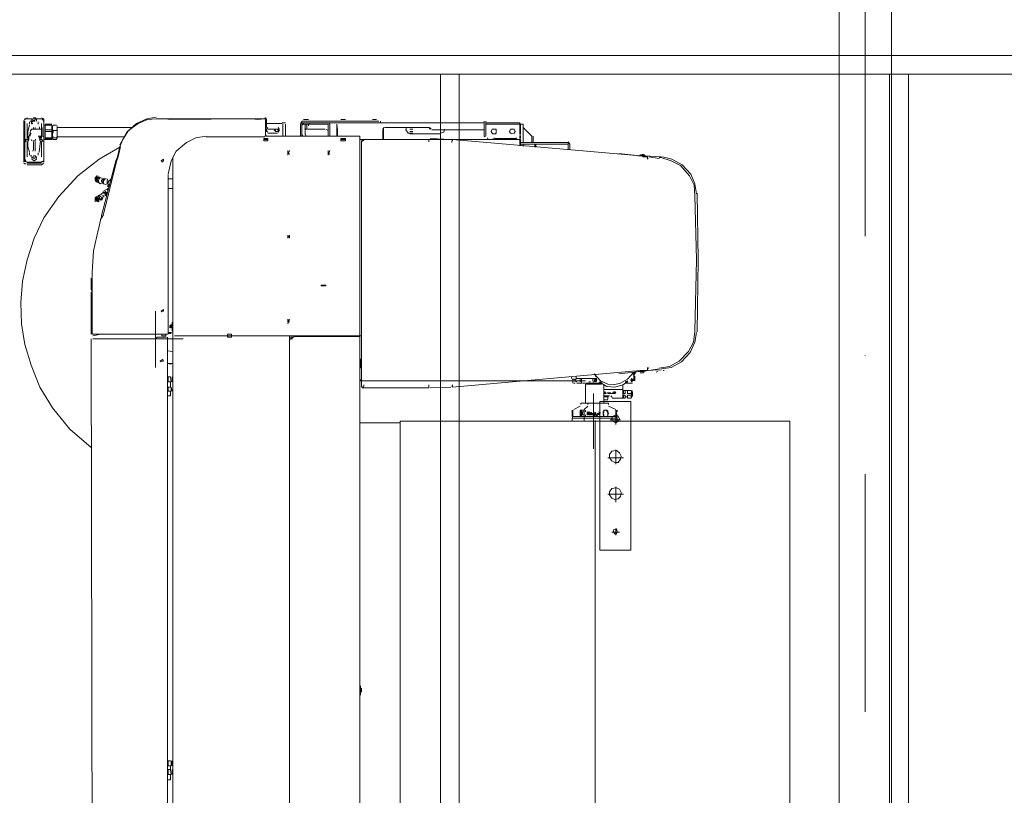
# Model space of a CAD drawing. Header units: millimetres. Extents: x -13532 to 2392, y -5241 to 5322.
# Tile 332 of 401: x -4303 to -4040, y 4783 to 4991. Entities that reach past the tile are written whole.
import ezdxf

# ---------------------------------------------------------------- set-up
doc = ezdxf.new("R2010")
doc.units = ezdxf.units.MM
doc.linetypes.add('KRESKAKROPKA2', pattern=[12.7, 6.35, -3.175, 0, -3.175])
doc.layers.add('cz-sr', color=150, linetype='Continuous', lineweight=15)
for name, color, linetype, lineweight, true_color in [('drzwi - AGP1', 7, 'Continuous', 13, 0x7f7f7f), ('Meble - AGP1', 7, 'Continuous', 15, 0x999999), ('OSI', 7, 'KRESKAKROPKA2', 5, 0x7f7f7f), ('wymiary', 7, 'Continuous', 5, 0x7f7f7f)]:
    doc.layers.add(name, color=color, linetype=linetype, lineweight=lineweight, true_color=true_color)
doc.layers.add('uwagi', color=7, linetype='Continuous', lineweight=50, true_color=0xf82f6b, plot=False)

# ---------------------------------------------------------------- blocks, each defined once
blk = doc.blocks.new('DDD')
at = {"layer": 'drzwi - AGP1', "linetype": 'Continuous'}
for p, q in [((-2476.71, 4971.68), (-1391.71, 4971.68)), ((-2471.71, 4966.68), (-1396.71, 4966.68))]:
    blk.add_line(p, q, dxfattribs=at)
for points in [[(-1756.71, 4966.68), (-1751.71, 4966.68), (-1751.71, 4676.68), (-1756.71, 4676.68)], [(-1636.71, 4966.68), (-1631.71, 4966.68), (-1631.71, 4676.68), (-1636.71, 4676.68)]]:
    blk.add_lwpolyline(points, close=True, dxfattribs=at)
blk = doc.blocks.new('NNN')
at = {"layer": 'Meble - AGP1'}
h = blk.add_hatch(color=256, dxfattribs=at)
h.dxf.hatch_style = 2
h.paths.add_polyline_path([(7617.57, 4898.43), (7618.21, 4898.21), (7617.57, 4898.21)])
for points in [[(7655.46, 4967.01), (7646.36, 4967.01), (7646.36, 4967.43), (7655.46, 4967.43)], [(7655.46, 4964.25), (7655.46, 4967.85)], [(7655.88, 4967.85), (7655.88, 4964.25)], [(7656.1, 4967.43), (7655.88, 4967.43)], [(7656.1, 4967.43), (7655.88, 4967.43), (7655.88, 4967.01)], [(7697.58, 4967.43), (7656.1, 4967.43)], [(7683.61, 4967.85), (7683.61, 4967.43)], [(7703.3, 4967.85), (7684.04, 4967.85)], [(7685.73, 4968.28), (7684.67, 4968.28)], [(7694.2, 4968.28), (7692.93, 4968.28)], [(7697.16, 4967.01), (7697.37, 4967.43)], [(7702.66, 4967.43), (7697.58, 4967.43)], [(7704.57, 4967.43), (7702.66, 4967.43), (7702.66, 4967.01), (7704.57, 4967.01)], [(7702.87, 4968.28), (7704.14, 4968.28)], [(7703.3, 4967.85), (7703.93, 4967.85), (7704.57, 4967.85), (7704.57, 4967.43)], [(7704.57, 4966.79), (7704.14, 4967.01), (7704.14, 4967.22)], [(7704.57, 4967.64), (7704.99, 4967.22)], [(7704.57, 4967.43), (7704.57, 4967.01), (7704.57, 4964.25)], [(7709.01, 4967.43), (7709.86, 4967.43)], [(7709.86, 4967.22), (7714.09, 4967.22)], [(7714.09, 4967.22), (7709.86, 4967.22)], [(7714.09, 4968.28), (7714.52, 4968.7)], [(7714.09, 4968.28), (7714.3, 4968.7)], [(7714.09, 4966.16), (7714.09, 4968.28)], [(7714.3, 4968.28), (7714.3, 4963.83)], [(7743.51, 4968.49), (7741.19, 4968.49), (7739.7, 4968.28), (7717.9, 4968.49), (7716.42, 4968.28), (7714.52, 4968.49)], [(7716.63, 4968.49), (7714.52, 4968.49)], [(7717.69, 4968.49), (7716.63, 4968.49)], [(7717.69, 4968.49), (7739.92, 4968.49)], [(7739.92, 4968.49), (7740.97, 4968.49)], [(7743.51, 4968.49), (7740.97, 4968.49)], [(7743.51, 4968.91), (7746.05, 4968.49), (7748.81, 4967.22), (7751.35, 4964.89), (7752.83, 4962.35), (7753.25, 4961.5)], [(7743.51, 4968.49), (7745.84, 4968.28), (7748.38, 4967.22), (7750.92, 4965.31), (7752.4, 4962.98), (7753.25, 4961.08)], [(7773.57, 4967.85), (7773.57, 4968.49), (7774.21, 4968.7)], [(7773.57, 4967.85), (7773.99, 4968.49)], [(7773.57, 4967.85), (7773.57, 4968.28)], [(7773.57, 4966.37), (7773.57, 4967.85)], [(7773.57, 4966.79), (7773.57, 4967.85)], [(7773.57, 4966.16), (7773.57, 4967.85)], [(7775.48, 4968.49), (7774.21, 4968.49)], [(7774.21, 4966.16), (7774.21, 4967.22)], [(7775.48, 4968.49), (7774.42, 4968.49)], [(7775.05, 4967.01), (7775.05, 4967.64)], [(7775.48, 4967.85), (7775.48, 4968.28)], [(7775.69, 4968.49), (7776.11, 4968.7), (7776.53, 4968.49)], [(7775.69, 4968.28), (7775.69, 4968.7), (7776.32, 4968.7), (7776.53, 4968.28), (7776.32, 4967.85), (7775.9, 4968.28)], [(7776.75, 4967.85), (7775.9, 4967.85)], [(7776.53, 4967.64), (7776.75, 4967.64), (7776.96, 4967.43)], [(7776.96, 4967.43), (7776.75, 4967.22), (7776.53, 4967.22)], [(7776.75, 4967.22), (7776.53, 4967.22)], [(7776.75, 4968.49), (7778.02, 4968.49)], [(7778.02, 4968.49), (7776.75, 4968.49)], [(7776.75, 4968.28), (7776.75, 4967.85)], [(7776.75, 4967.85), (7777.17, 4967.85)], [(7776.75, 4967.43), (7776.75, 4967.01)], [(7777.38, 4967.01), (7777.38, 4967.64)], [(7778.02, 4968.7), (7778.65, 4968.49), (7778.86, 4967.85)], [(7778.02, 4968.49), (7778.65, 4968.28)], [(7778.02, 4963.2), (7778.02, 4967.22)], [(7778.65, 4967.85), (7778.65, 4957.27)], [(7778.65, 4957.27), (7778.65, 4967.85)], [(7778.86, 4957.27), (7778.86, 4967.85)], [(7645.51, 4966.16), (7643.18, 4963.83), (7643.18, 4962.14)], [(7645.51, 4966.16), (7643.18, 4963.83)], [(7646.36, 4967.01), (7646.15, 4967.01), (7645.51, 4967.01)], [(7645.51, 4964.25), (7645.51, 4967.01)], [(7646.15, 4967.01), (7646.15, 4964.25)], [(7646.36, 4964.25), (7646.36, 4967.01), (7646.15, 4967.01)], [(7652.71, 4964.47), (7653.77, 4964.47)], [(7655.46, 4964.47), (7655.46, 4965.52)], [(7655.88, 4964.47), (7655.88, 4965.52)], [(7669.85, 4965.52), (7655.88, 4965.52)], [(7667.53, 4964.68), (7666.68, 4964.89), (7666.47, 4965.74)], [(7667.53, 4965.52), (7667.53, 4964.47)], [(7667.53, 4964.47), (7675.78, 4964.47)], [(7670.07, 4965.74), (7670.49, 4966.16)], [(7670.28, 4965.74), (7670.7, 4966.16)], [(7670.7, 4966.16), (7682.55, 4966.16)], [(7674.93, 4965.74), (7675.78, 4965.74)], [(7675.78, 4965.1), (7674.93, 4965.1)], [(7674.93, 4964.68), (7675.78, 4964.68)], [(7676.63, 4966.16), (7676.84, 4965.52), (7676.2, 4964.68), (7675.78, 4964.68)], [(7682.77, 4966.16), (7682.77, 4965.31), (7682.77, 4962.98)], [(7682.98, 4965.74), (7682.77, 4966.16)], [(7682.98, 4965.52), (7682.98, 4962.98)], [(7695.25, 4965.52), (7695.25, 4967.01), (7695.04, 4965.52)], [(7695.04, 4963.83), (7695.04, 4965.52)], [(7695.25, 4965.52), (7695.25, 4963.83)], [(7697.16, 4967.01), (7697.16, 4963.83)], [(7702.66, 4967.01), (7697.58, 4967.01)], [(7697.58, 4963.83), (7697.58, 4967.01)], [(7697.58, 4965.31), (7698.22, 4965.74)], [(7703.09, 4965.74), (7698.43, 4965.74)], [(7702.87, 4966.58), (7702.87, 4967.01)], [(7703.3, 4965.74), (7703.3, 4967.01)], [(7703.72, 4965.74), (7703.3, 4965.74)], [(7703.51, 4965.74), (7703.93, 4965.74)], [(7703.51, 4965.74), (7703.72, 4965.52)], [(7703.72, 4964.47), (7703.51, 4964.04)], [(7703.72, 4967.01), (7703.72, 4965.74)], [(7703.72, 4965.31), (7703.72, 4964.25)], [(7704.99, 4964.25), (7704.99, 4967.01)], [(7709.01, 4964.04), (7709.01, 4967.01)], [(7709.65, 4967.01), (7709.65, 4964.04)], [(7710.71, 4965.31), (7710.92, 4964.89), (7710.71, 4965.31), (7710.71, 4965.74), (7710.92, 4966.16)], [(7710.92, 4965.52), (7711.13, 4965.74)], [(7711.98, 4965.52), (7711.55, 4965.1), (7710.92, 4965.1), (7710.92, 4965.52)], [(7713.67, 4965.74), (7711.13, 4965.74)], [(7711.13, 4964.68), (7713.67, 4964.68)], [(7711.13, 4964.68), (7713.67, 4964.68)], [(7711.76, 4965.52), (7711.76, 4965.1)], [(7713.67, 4966.16), (7714.09, 4965.74), (7714.09, 4965.1), (7713.67, 4964.89)], [(7714.09, 4965.52), (7713.88, 4965.1)], [(7750.08, 4966.16), (7769.97, 4966.16)], [(7769.97, 4963.2), (7769.97, 4966.58)], [(7770.18, 4965.31), (7769.97, 4965.74), (7769.97, 4966.16), (7769.97, 4966.58)], [(7769.97, 4963.62), (7769.97, 4966.16)], [(7770.18, 4963.41), (7769.97, 4963.83), (7769.97, 4964.25), (7769.97, 4964.68), (7769.97, 4965.1)], [(7770.18, 4966.79), (7771.03, 4966.79)], [(7771.03, 4965.31), (7770.18, 4965.31)], [(7771.03, 4966.79), (7771.24, 4966.37), (7771.24, 4966.16), (7771.24, 4965.74), (7771.03, 4965.31), (7771.03, 4964.89), (7771.24, 4964.68), (7771.24, 4964.25), (7771.24, 4963.83), (7771.03, 4963.62)], [(7771.24, 4966.58), (7771.24, 4963.2)], [(7773.15, 4967.01), (7771.45, 4967.01)], [(7771.45, 4966.79), (7773.15, 4966.79)], [(7771.45, 4966.79), (7771.45, 4962.98)], [(7771.45, 4965.52), (7771.45, 4966.16), (7771.45, 4966.37)], [(7773.15, 4965.52), (7771.45, 4965.52)], [(7771.45, 4965.1), (7771.45, 4965.52)], [(7773.15, 4965.1), (7771.45, 4965.1)], [(7771.45, 4963.41), (7771.45, 4963.83), (7771.45, 4964.25), (7771.45, 4964.68), (7771.45, 4965.1)], [(7773.57, 4966.79), (7773.15, 4966.79)], [(7773.15, 4962.98), (7773.15, 4966.79)], [(7773.15, 4966.79), (7773.15, 4966.16), (7773.15, 4965.74)], [(7773.15, 4965.52), (7773.15, 4965.1)], [(7773.15, 4965.1), (7773.15, 4964.68), (7773.15, 4964.47), (7773.15, 4964.04), (7773.15, 4963.62)], [(7773.57, 4966.79), (7773.57, 4962.98), (7773.57, 4966.58)], [(7773.99, 4963.83), (7773.99, 4966.16)], [(7774.21, 4966.16), (7774.21, 4967.01)], [(7774.21, 4966.16), (7774.21, 4963.83)], [(7774.21, 4965.74), (7776.11, 4965.74)], [(7774.63, 4965.74), (7774.84, 4966.37)], [(7775.9, 4965.74), (7775.9, 4966.16)], [(7776.11, 4965.74), (7776.75, 4965.74), (7776.96, 4965.52), (7777.17, 4965.1)], [(7776.32, 4966.16), (7776.32, 4965.74)], [(7776.96, 4964.68), (7777.38, 4963.83), (7777.38, 4964.25)], [(7777.17, 4963.83), (7777.17, 4964.89)], [(7777.38, 4966.79), (7777.8, 4965.1), (7777.8, 4963.41)], [(7778.02, 4967.01), (7778.02, 4963.2)], [(7614.19, 4958.54), (7664.35, 4962.98)], [(7633.02, 4961.71), (7633.45, 4962.35)], [(7638.53, 4961.71), (7633.45, 4961.71), (7633.45, 4962.14)], [(7638.53, 4962.14), (7633.45, 4962.14)], [(7638.95, 4962.14), (7638.53, 4962.14)], [(7646.15, 4962.14), (7638.95, 4962.14)], [(7642.76, 4963.83), (7642.76, 4962.35)], [(7644.45, 4962.14), (7645.51, 4962.14)], [(7645.51, 4962.14), (7645.51, 4964.25)], [(7646.15, 4963.62), (7646.15, 4964.04)], [(7646.36, 4963.2), (7646.36, 4963.62), (7646.15, 4963.62), (7646.15, 4963.2)], [(7646.15, 4962.56), (7646.15, 4962.98), (7646.36, 4962.98)], [(7646.15, 4962.56), (7646.15, 4961.29)], [(7646.36, 4964.04), (7646.36, 4963.62)], [(7670.7, 4962.98), (7646.36, 4962.98)], [(7646.36, 4962.98), (7646.36, 4962.56), (7646.36, 4961.29)], [(7647.21, 4963.2), (7647.42, 4963.41)], [(7647.42, 4963.2), (7653.13, 4963.2)], [(7653.13, 4963.41), (7653.56, 4963.2)], [(7654.83, 4962.98), (7655.04, 4963.41)], [(7655.46, 4963.83), (7655.46, 4964.25)], [(7655.88, 4963.83), (7655.67, 4963.62)], [(7655.88, 4964.25), (7655.88, 4963.83)], [(7664.35, 4962.98), (7664.35, 4962.56)], [(7664.56, 4962.98), (7665.41, 4962.98)], [(7664.56, 4962.14), (7664.56, 4962.56)], [(7664.77, 4962.98), (7670.28, 4963.2)], [(7670.7, 4962.98), (7670.7, 4962.35), (7670.7, 4962.56)], [(7670.7, 4962.56), (7670.7, 4962.98), (7688.48, 4962.98)], [(7688.06, 4962.56), (7688.48, 4962.98)], [(7688.48, 4962.56), (7688.06, 4962.98)], [(7688.27, 4962.56), (7688.27, 4962.98)], [(7688.48, 4962.98), (7689.12, 4962.98)], [(7688.69, 4962.56), (7688.48, 4962.56)], [(7688.69, 4962.56), (7688.48, 4962.35)], [(7688.69, 4896.73), (7688.69, 4962.56)], [(7689.75, 4963.83), (7689.12, 4963.83), (7689.12, 4910.49), (7689.75, 4910.49)], [(7714.3, 4963.83), (7689.75, 4963.83)], [(7703.51, 4963.83), (7703.3, 4963.83)], [(7704.36, 4963.83), (7704.57, 4964.25)], [(7704.57, 4963.83), (7704.57, 4964.25)], [(7704.99, 4964.25), (7704.99, 4963.83)], [(7713.67, 4963.2), (7714.73, 4963.2)], [(7713.67, 4963.2), (7713.67, 4962.56), (7714.73, 4962.56), (7714.73, 4963.2)], [(7714.52, 4963.83), (7714.09, 4964.04)], [(7714.52, 4963.62), (7730.18, 4963.62)], [(7730.18, 4963.83), (7732.93, 4963.41), (7735.47, 4962.14), (7738.22, 4959.81), (7739.49, 4957.27), (7740.13, 4954.52), (7740.34, 4953.67)], [(7769.97, 4963.62), (7752.19, 4963.62)], [(7770.18, 4962.98), (7769.97, 4963.41)], [(7771.03, 4963.41), (7770.18, 4963.41)], [(7770.18, 4962.98), (7771.03, 4962.98)], [(7771.03, 4963.41), (7771.24, 4962.98)], [(7771.45, 4963.41), (7773.15, 4963.41)], [(7773.15, 4963.2), (7771.45, 4963.2)], [(7771.45, 4962.98), (7773.15, 4962.98)], [(7773.15, 4962.98), (7773.57, 4962.98)], [(7773.99, 4963.83), (7773.57, 4963.62)], [(7773.57, 4957.27), (7773.57, 4963.41)], [(7773.57, 4957.27), (7773.57, 4963.41)], [(7773.57, 4962.98), (7773.57, 4957.27)], [(7774.21, 4962.35), (7773.78, 4962.56), (7773.99, 4962.98), (7774.63, 4962.98), (7774.63, 4962.56)], [(7774.21, 4962.56), (7773.78, 4962.56)], [(7773.99, 4962.98), (7774.42, 4962.98), (7774.63, 4962.98)], [(7775.05, 4963.83), (7774.21, 4963.83)], [(7774.21, 4963.83), (7774.21, 4963.2)], [(7774.21, 4963.83), (7774.21, 4963.2)], [(7774.21, 4962.35), (7774.21, 4958.54)], [(7774.21, 4958.33), (7774.21, 4962.14)], [(7774.42, 4963.41), (7774.42, 4963.83)], [(7774.42, 4963.41), (7774.63, 4962.98)], [(7774.84, 4959.6), (7774.63, 4961.08), (7774.42, 4962.56)], [(7774.63, 4962.98), (7774.84, 4963.83)], [(7774.63, 4962.56), (7774.63, 4962.98)], [(7774.84, 4963.83), (7774.84, 4963.41)], [(7775.69, 4962.98), (7775.9, 4962.98)], [(7775.69, 4962.56), (7775.9, 4962.56)], [(7776.53, 4962.56), (7775.9, 4962.56)], [(7775.9, 4960.23), (7775.9, 4962.35)], [(7776.32, 4962.35), (7776.32, 4960.23)], [(7776.75, 4962.56), (7776.96, 4962.98)], [(7777.8, 4962.56), (7777.8, 4961.08), (7777.38, 4959.6)], [(7777.59, 4963.83), (7777.59, 4962.98)], [(7777.59, 4962.98), (7777.8, 4963.2)], [(7777.59, 4962.56), (7777.8, 4962.98), (7778.23, 4962.98), (7778.44, 4962.56), (7778.23, 4962.35)], [(7777.8, 4962.56), (7777.59, 4962.98)], [(7777.8, 4962.98), (7778.02, 4962.98), (7778.44, 4962.98)], [(7778.02, 4958.54), (7778.02, 4962.35)], [(7778.02, 4962.14), (7778.02, 4958.33)], [(7778.44, 4962.98), (7778.23, 4962.56)], [(7614.19, 4958.54), (7619.9, 4959.17)], [(7633.02, 4960.23), (7633.02, 4961.71)], [(7633.45, 4961.71), (7633.45, 4960.23)], [(7638.53, 4961.71), (7638.95, 4961.71)], [(7638.95, 4961.71), (7646.15, 4961.71)], [(7642.13, 4961.71), (7642.13, 4960.87)], [(7642.34, 4961.71), (7642.34, 4960.87)], [(7645.51, 4961.71), (7644.45, 4961.71)], [(7645.51, 4961.71), (7645.51, 4961.08)], [(7697.16, 4958.96), (7697.58, 4959.81), (7697.58, 4958.96)], [(7697.58, 4960.02), (7697.58, 4958.75)], [(7708.38, 4960.02), (7708.38, 4958.75), (7707.95, 4960.02)], [(7758.97, 4938.85), (7758.33, 4941.82), (7757.7, 4942.66), (7754.1, 4957.06), (7753.67, 4958.33), (7753.04, 4961.08)], [(7753.89, 4958.33), (7753.25, 4961.08)], [(7753.25, 4960.87), (7758.75, 4957.69), (7764.47, 4953.25), (7769.55, 4947.74), (7773.57, 4942.03), (7776.11, 4936.53), (7778.02, 4930.81), (7779.29, 4925.1), (7779.71, 4919.38), (7779.5, 4913.67), (7778.65, 4908.16), (7776.96, 4902.66), (7774.63, 4896.73), (7771.24, 4891.23), (7766.59, 4885.51), (7760.87, 4880.65)], [(7775.05, 4959.39), (7775.05, 4958.75)], [(7775.9, 4960.23), (7775.9, 4959.81)], [(7776.53, 4959.81), (7776.32, 4960.23)], [(7777.38, 4958.75), (7777.38, 4959.39)], [(7599.16, 4948.38), (7599.58, 4951.13), (7600.64, 4953.67), (7602.97, 4956.21), (7605.72, 4957.69), (7608.26, 4958.33)], [(7599.58, 4947.96), (7599.79, 4950.71), (7601.06, 4953.25), (7603.39, 4956), (7605.93, 4957.27), (7608.68, 4958.12), (7609.11, 4958.12)], [(7613.13, 4958.54), (7608.47, 4958.33)], [(7611.86, 4958.33), (7609.11, 4957.9)], [(7612.28, 4957.9), (7612.07, 4957.69)], [(7612.28, 4958.33), (7613.13, 4958.33)], [(7612.28, 4957.9), (7612.28, 4958.33)], [(7613.34, 4958.54), (7612.7, 4958.54), (7614.4, 4958.54)], [(7612.7, 4958.54), (7613.34, 4958.54), (7613.55, 4958.54), (7614.19, 4958.54), (7614.4, 4958.54)], [(7613.13, 4958.54), (7613.13, 4958.96)], [(7613.13, 4958.96), (7613.34, 4958.96), (7613.76, 4958.96)], [(7613.13, 4958.33), (7613.34, 4958.33), (7613.76, 4958.54)], [(7614.19, 4958.75), (7613.55, 4958.75), (7613.34, 4958.75)], [(7613.34, 4958.54), (7613.76, 4958.54), (7614.4, 4958.54)], [(7614.19, 4958.96), (7614.19, 4958.54)], [(7614.82, 4958.54), (7614.4, 4958.54)], [(7739.07, 4910.49), (7739.07, 4958.12)], [(7753.89, 4958.33), (7754.31, 4957.27), (7753.67, 4958.33)], [(7754.31, 4957.27), (7758.12, 4942.66)], [(7774.21, 4956.85), (7773.57, 4957.06), (7773.57, 4957.69)], [(7773.57, 4957.27), (7773.57, 4956.85)], [(7774.21, 4957.06), (7773.57, 4957.27)], [(7774.21, 4957.06), (7773.57, 4957.27)], [(7774.21, 4956.21), (7773.78, 4956.42), (7773.57, 4956.63)], [(7778.02, 4956.85), (7774.21, 4956.85)], [(7774.21, 4956.63), (7778.02, 4956.63)], [(7774.42, 4956.85), (7778.02, 4956.85)], [(7775.48, 4957.9), (7775.48, 4958.33)], [(7776.75, 4957.69), (7776.11, 4957.27), (7775.48, 4957.69)], [(7775.69, 4958.12), (7776.11, 4957.9), (7776.53, 4958.12), (7776.32, 4958.54), (7775.9, 4958.54), (7775.69, 4958.33), (7775.9, 4958.54), (7776.32, 4958.54)], [(7777.17, 4958.54), (7776.75, 4958.54)], [(7776.75, 4958.33), (7776.75, 4957.9)], [(7778.86, 4957.69), (7778.65, 4957.06), (7778.02, 4956.85)], [(7778.65, 4957.69), (7778.23, 4957.06)], [(7778.65, 4957.69), (7778.23, 4957.06)], [(7778.86, 4956.63), (7778.65, 4956.42), (7778.23, 4956.42)], [(7778.86, 4956.85), (7778.86, 4957.27)], [(7778.02, 4956.21), (7774.21, 4956.21)], [(7739.07, 4952.4), (7740.34, 4952.4)], [(7740.34, 4953.46), (7740.34, 4910.91)], [(7755.58, 4952.4), (7756, 4951.98), (7756.21, 4951.77), (7756.43, 4951.34), (7756.43, 4951.13), (7756.21, 4950.71)], [(7756.43, 4951.98), (7756.64, 4952.4)], [(7756.64, 4951.13), (7756.64, 4951.34), (7756.64, 4951.98)], [(7757.06, 4950.92), (7757.48, 4951.13), (7757.7, 4951.34), (7757.48, 4951.98), (7757.27, 4952.4), (7756.85, 4952.4)], [(7757.48, 4951.13), (7757.7, 4951.13), (7757.7, 4951.55), (7757.7, 4951.98), (7757.7, 4952.4), (7757.27, 4952.4)], [(7757.7, 4952.4), (7758.12, 4952.61)], [(7757.91, 4951.34), (7758.12, 4951.77), (7758.12, 4951.98), (7757.7, 4952.4)], [(7757.91, 4951.34), (7758.54, 4951.13)], [(7758.54, 4951.13), (7758.75, 4951.34), (7758.97, 4951.77), (7758.97, 4951.98), (7758.75, 4952.4), (7758.54, 4952.82), (7758.12, 4952.61)], [(7758.75, 4953.04), (7759.18, 4953.25)], [(7758.75, 4951.34), (7759.18, 4951.55), (7759.18, 4951.98), (7759.18, 4952.4), (7758.97, 4952.61), (7758.75, 4952.82)], [(7758.75, 4952.82), (7759.18, 4952.82), (7759.39, 4952.4), (7759.6, 4951.98), (7759.39, 4951.55), (7758.97, 4951.34)], [(7758.97, 4951.55), (7759.6, 4951.98), (7759.6, 4952.61), (7759.18, 4953.25)], [(7759.81, 4951.77), (7759.18, 4951.55)], [(7759.39, 4953.25), (7759.81, 4952.61), (7759.81, 4951.98)], [(7759.81, 4952.82), (7759.81, 4951.98)], [(7740.34, 4949.86), (7739.07, 4949.86)], [(7755.79, 4951.13), (7756.21, 4950.92)], [(7756.21, 4950.5), (7756.43, 4950.28)], [(7756.43, 4950.71), (7756.43, 4950.28)], [(7757.48, 4949.23), (7756.64, 4949.65), (7756.43, 4949.86)], [(7756.43, 4949.23), (7756.64, 4949.65)], [(7756.64, 4951.13), (7757.06, 4950.92)], [(7756.64, 4948.38), (7756.85, 4948.8), (7757.06, 4949.01), (7757.48, 4949.23)], [(7756.85, 4947.96), (7756.85, 4948.38), (7757.27, 4948.8), (7757.7, 4948.8)], [(7756.85, 4947.96), (7756.85, 4948.38), (7757.27, 4948.8), (7757.7, 4948.8)], [(7757.7, 4949.01), (7757.7, 4948.8)], [(7757.7, 4948.8), (7758.12, 4948.38)], [(7598.95, 4911.55), (7598.73, 4930.81), (7598.95, 4948.59)], [(7609.11, 4901.81), (7606.35, 4902.24), (7603.81, 4903.72), (7601.27, 4906.26), (7600, 4908.8), (7599.58, 4911.55), (7599.58, 4911.76), (7599.16, 4930.81), (7599.58, 4947.96)], [(7757.06, 4947.96), (7756.64, 4948.17)], [(7757.06, 4947.96), (7757.27, 4948.38), (7757.7, 4948.59)], [(7757.7, 4947.74), (7757.06, 4947.96)], [(7757.7, 4947.74), (7757.7, 4947.96), (7758.12, 4948.17)], [(7757.7, 4947.74), (7757.91, 4947.11), (7758.12, 4946.69)], [(7757.91, 4947.11), (7758.12, 4947.32), (7758.33, 4947.74), (7758.75, 4947.96), (7758.97, 4947.96)], [(7758.12, 4948.38), (7758.97, 4947.96)], [(7758.54, 4946.69), (7758.12, 4947.11)], [(7758.97, 4947.74), (7758.75, 4947.53), (7758.54, 4947.11), (7758.33, 4946.69), (7758.54, 4947.11), (7758.75, 4947.53), (7759.18, 4947.74)], [(7759.6, 4947.53), (7758.75, 4946.69), (7758.97, 4947.11)], [(7758.75, 4946.69), (7758.75, 4947.11), (7759.18, 4947.32)], [(7759.81, 4947.32), (7759.6, 4946.69), (7758.75, 4946.26)], [(7759.81, 4947.32), (7759.39, 4946.69), (7758.75, 4946.47)], [(7758.97, 4947.96), (7759.18, 4947.53)], [(7759.81, 4947.53), (7759.39, 4947.11), (7758.97, 4946.69)], [(7759.81, 4947.11), (7759.39, 4946.47), (7758.97, 4946.26)], [(7759.18, 4947.32), (7759.6, 4947.74)], [(7759.81, 4946.26), (7759.81, 4947.11)], [(7757.7, 4942.66), (7758.12, 4941.82), (7758.12, 4942.66)], [(7758.33, 4941.82), (7758.97, 4938.85)], [(7758.97, 4939.07), (7760.24, 4933.14), (7760.66, 4927.42), (7760.66, 4926.15)], [(7758.97, 4939.07), (7760.24, 4933.14), (7760.66, 4927.42), (7760.66, 4926.15)], [(7707.95, 4936.53), (7707.95, 4937.37)], [(7708.38, 4937.37), (7708.38, 4936.53)], [(7760.66, 4910.91), (7760.66, 4913.45), (7760.66, 4914.94), (7760.66, 4921.92), (7760.66, 4923.19), (7760.66, 4925.94)], [(7760.87, 4922.98), (7760.87, 4925.94)], [(7760.66, 4922.13), (7760.87, 4922.98)], [(7760.87, 4922.13), (7760.87, 4914.72)], [(7708.38, 4914.09), (7708.38, 4914.94), (7707.95, 4914.09)], [(7743.73, 4902.02), (7743.73, 4917.05)], [(7760.87, 4913.67), (7760.87, 4914.72)], [(7739.28, 4913.45), (7739.28, 4914.09)], [(7739.28, 4911.76), (7739.28, 4913.45)], [(7739.49, 4913.45), (7739.7, 4913.24), (7739.7, 4912.82), (7739.49, 4913.24)], [(7739.49, 4912.61), (7739.7, 4912.61)], [(7739.7, 4912.61), (7739.49, 4912.61)], [(7760.87, 4910.91), (7760.87, 4913.67)], [(7608.47, 4901.6), (7605.93, 4902.02), (7603.18, 4903.51), (7600.85, 4906.05), (7599.58, 4908.8), (7599.16, 4911.34)], [(7689.54, 4910.49), (7688.69, 4910.49)], [(7689.54, 4721.47), (7689.12, 4721.47), (7689.12, 4910.28)], [(7689.54, 4910.28), (7689.12, 4910.28)], [(7699.28, 4910.49), (7689.54, 4910.49)], [(7707.53, 4909.64), (7706.68, 4910.28), (7689.54, 4910.28)], [(7723.41, 4910.91), (7723.41, 4910.49), (7689.75, 4910.49)], [(7699.28, 4910.49), (7700.33, 4910.49)], [(7703.93, 4910.49), (7702.45, 4910.49), (7700.33, 4910.49)], [(7703.93, 4910.49), (7705.84, 4910.49)], [(7705.84, 4910.49), (7706.9, 4910.49)], [(7707.95, 4910.49), (7706.9, 4910.49)], [(7706.9, 4910.07), (7707.95, 4910.07), (7707.95, 4910.49), (7706.9, 4910.49)], [(7707.95, 4909.64), (7707.11, 4909.64)], [(7707.74, 4722.11), (7707.95, 4722.11), (7707.95, 4909.43)], [(7707.74, 4909.43), (7707.95, 4909.43)], [(7708.59, 4720.84), (7707.95, 4720.84), (7707.95, 4910.49)], [(7738.65, 4910.49), (7724.46, 4910.49), (7724.46, 4910.07), (7723.41, 4910.07), (7723.41, 4910.49), (7708.59, 4910.49), (7707.95, 4910.49)], [(7723.41, 4910.91), (7723.41, 4910.49), (7724.46, 4910.49), (7724.46, 4910.91)], [(7724.46, 4910.91), (7723.41, 4910.91)], [(7723.41, 4910.07), (7723.41, 4910.49), (7724.46, 4910.49), (7724.46, 4910.07)], [(7724.46, 4910.91), (7724.46, 4910.49)], [(7724.46, 4910.49), (7738.65, 4910.49)], [(7751.13, 4909.64), (7736.32, 4909.64)], [(7739.49, 4911.34), (7739.07, 4911.55)], [(7739.07, 4910.49), (7739.07, 4720.84)], [(7739.49, 4911.34), (7740.34, 4911.34)], [(7740.34, 4911.13), (7739.49, 4911.13)], [(7740.55, 4910.91), (7760.45, 4910.91)], [(7740.55, 4910.07), (7740.55, 4909.22)], [(7740.55, 4678.29), (7760.45, 4678.29), (7760.87, 4909.64)], [(7740.55, 4909.64), (7760.45, 4909.64)], [(7740.55, 4909.22), (7740.55, 4678.5)], [(7743.3, 4910.07), (7740.76, 4910.07)], [(7740.97, 4910.91), (7740.97, 4910.49)], [(7740.97, 4910.49), (7741.61, 4910.49), (7742.03, 4910.49), (7741.19, 4910.49)], [(7742.03, 4910.49), (7742.03, 4910.91)], [(7743.73, 4909.64), (7743.3, 4910.07)], [(7758.33, 4910.91), (7760.45, 4910.49)], [(7760.66, 4911.13), (7760.24, 4910.91)], [(7760.66, 4911.13), (7760.45, 4910.91)], [(7688.9, 4904.35), (7688.9, 4903.72)], [(7688.9, 4903.72), (7688.9, 4902.66), (7688.9, 4901.81), (7688.9, 4904.35)], [(7740.55, 4906.47), (7739.07, 4906.26)], [(7613.13, 4901.18), (7608.47, 4901.39)], [(7611.86, 4901.18), (7609.11, 4901.6)], [(7612.07, 4901.6), (7612.07, 4902.02)], [(7612.28, 4902.02), (7612.28, 4901.6)], [(7613.13, 4900.97), (7612.28, 4901.18), (7612.28, 4901.6)], [(7688.9, 4903.51), (7688.9, 4901.81)], [(7739.07, 4903.08), (7740.55, 4903.08), (7739.28, 4903.08)], [(7739.28, 4903.08), (7740.55, 4903.08)], [(7739.49, 4902.87), (7740.55, 4903.08)], [(7607.84, 4901.18), (7608.05, 4901.18)], [(7609.53, 4900.97), (7609.95, 4900.75)], [(7612.92, 4901.18), (7612.28, 4901.18)], [(7612.28, 4901.18), (7613.13, 4901.18)], [(7614.82, 4900.97), (7614.4, 4900.97), (7613.97, 4901.18), (7613.34, 4901.18), (7613.13, 4901.18), (7612.49, 4901.18)], [(7613.97, 4900.97), (7613.34, 4900.97), (7612.92, 4901.18)], [(7614.19, 4901.18), (7613.55, 4901.18), (7613.13, 4901.18)], [(7613.34, 4900.75), (7613.13, 4900.75)], [(7613.34, 4900.97), (7613.55, 4900.97), (7614.19, 4900.97)], [(7614.19, 4900.54), (7613.55, 4900.54), (7613.34, 4900.54)], [(7614.19, 4901.18), (7664.35, 4896.73)], [(7619.9, 4900.33), (7614.19, 4900.97)], [(7614.4, 4900.97), (7614.82, 4900.97)], [(7615.88, 4899.7), (7615.24, 4900.97)], [(7615.88, 4900.33), (7615.67, 4900.75)], [(7615.67, 4898.43), (7615.67, 4899.7)], [(7626.46, 4900.33), (7624.77, 4898.43), (7622.86, 4897.58), (7621.38, 4897.37), (7619.48, 4897.79), (7617.57, 4898.85), (7615.88, 4900.75)], [(7615.88, 4898.43), (7615.88, 4900.33)], [(7616.09, 4899.91), (7615.88, 4900.33)], [(7616.3, 4898.64), (7616.51, 4898.85), (7616.51, 4898.21), (7616.3, 4898.43), (7616.51, 4898.85)], [(7626.25, 4899.91), (7626.04, 4899.48), (7625.83, 4899.48)], [(7631.33, 4899.06), (7625.83, 4899.06)], [(7626.04, 4898.85), (7626.46, 4898.64)], [(7626.04, 4898.85), (7626.04, 4898.43), (7626.25, 4898.21)], [(7626.46, 4898.43), (7626.25, 4898.85)], [(7626.89, 4899.06), (7626.89, 4898.43)], [(7626.89, 4898.43), (7626.89, 4899.06)], [(7629.85, 4897.79), (7629.85, 4899.06)], [(7630.27, 4899.06), (7630.27, 4898.21)], [(7631.33, 4899.48), (7631.33, 4898.85), (7632.39, 4898.85)], [(7631.54, 4898.21), (7631.54, 4898.85)], [(7632.18, 4897.79), (7632.18, 4898.85)], [(7688.9, 4898.43), (7688.69, 4899.06)], [(7739.28, 4899.48), (7739.28, 4898.21)], [(7739.7, 4899.48), (7739.49, 4898.21)], [(7739.7, 4898.21), (7740.34, 4898.21), (7740.34, 4899.48), (7739.7, 4899.48)], [(7616.73, 4898.64), (7616.51, 4898.21), (7616.09, 4898.64)], [(7616.3, 4898.43), (7616.51, 4898.64)], [(7618.21, 4897.79), (7616.3, 4897.79)], [(7625.19, 4898.21), (7623.08, 4896.94), (7620.96, 4896.73), (7618.84, 4897.37), (7617.57, 4898.21)], [(7617.57, 4897.79), (7617.78, 4897.79)], [(7617.78, 4898.21), (7618.21, 4898.21)], [(7618.84, 4896.1), (7618.84, 4897.37)], [(7618.84, 4896.1), (7618.84, 4895.04), (7618.84, 4893.77)], [(7623.92, 4896.1), (7618.84, 4896.1)], [(7619.05, 4896.1), (7623.92, 4896.1)], [(7623.92, 4892.5), (7623.92, 4897.37)], [(7624.77, 4898.21), (7624.35, 4897.79)], [(7624.35, 4897.79), (7626.46, 4897.79)], [(7624.56, 4897.58), (7628.79, 4897.58)], [(7628.79, 4897.79), (7624.77, 4897.79)], [(7624.98, 4897.79), (7626.25, 4897.79), (7628.58, 4897.79)], [(7624.98, 4897.79), (7625.62, 4897.79), (7626.04, 4897.79), (7626.67, 4897.79), (7627.1, 4897.79), (7627.73, 4897.79)], [(7626.46, 4898.64), (7626.04, 4898.21), (7625.83, 4898.64)], [(7626.46, 4898.43), (7626.04, 4898.21), (7626.04, 4898.64)], [(7626.46, 4898.21), (7626.89, 4898.21)], [(7627.94, 4898.21), (7627.52, 4898.21)], [(7628.16, 4897.79), (7628.58, 4897.79)], [(7628.79, 4898.43), (7689.12, 4898.43)], [(7628.79, 4897.58), (7628.79, 4892.5)], [(7629, 4897.79), (7629.43, 4897.79)], [(7629.64, 4897.79), (7630.27, 4897.79), (7630.48, 4897.79), (7631.12, 4897.79)], [(7631.12, 4898.21), (7631.33, 4898.21)], [(7631.54, 4897.79), (7631.97, 4897.79)], [(7664.56, 4896.94), (7664.35, 4897.37), (7664.35, 4896.94)], [(7670.28, 4896.52), (7664.77, 4896.73)], [(7670.7, 4896.73), (7670.7, 4896.52), (7688.48, 4896.52)], [(7688.06, 4896.94), (7688.06, 4897.37)], [(7688.06, 4896.73), (7688.27, 4896.52)], [(7688.06, 4896.73), (7688.48, 4896.73)], [(7688.69, 4896.73), (7688.48, 4896.94)], [(7739.28, 4895.67), (7739.49, 4896.73), (7739.49, 4895.67)], [(7739.7, 4896.73), (7739.7, 4898.21)], [(7739.7, 4896.73), (7740.34, 4896.73)], [(7740.34, 4896.73), (7740.34, 4895.67), (7739.7, 4895.67)], [(7616.3, 4895.67), (7616.51, 4895.89)], [(7616.3, 4894.4), (7616.3, 4895.46)], [(7616.51, 4894.19), (7616.3, 4894.4)], [(7616.51, 4895.89), (7616.51, 4893.77)], [(7616.73, 4895.89), (7616.51, 4895.46), (7616.73, 4895.04)], [(7616.73, 4894.62), (7616.51, 4894.4), (7616.73, 4894.19)], [(7616.73, 4895.04), (7617.57, 4895.04), (7617.57, 4895.89), (7616.73, 4895.89)], [(7617.57, 4895.89), (7616.73, 4895.89)], [(7616.73, 4894.62), (7617.57, 4894.62), (7617.57, 4893.77), (7616.73, 4893.77)], [(7617.57, 4893.77), (7616.73, 4893.77)], [(7617.57, 4895.89), (7618.21, 4895.89)], [(7618.21, 4894.19), (7617.57, 4894.19)], [(7618.21, 4895.04), (7618.21, 4895.89), (7618.63, 4895.89), (7618.63, 4895.04)], [(7618.21, 4895.89), (7618.63, 4895.89)], [(7618.21, 4895.04), (7618.63, 4895.04)], [(7618.63, 4894.62), (7618.21, 4894.62)], [(7618.21, 4894.62), (7618.21, 4893.77), (7618.63, 4893.77), (7618.63, 4894.62)], [(7618.21, 4893.77), (7618.63, 4893.77)], [(7621.59, 4893.77), (7618.84, 4893.77)], [(7621.17, 4895.25), (7620.75, 4895.46)], [(7621.38, 4895.25), (7620.75, 4895.25)], [(7621.38, 4895.25), (7620.75, 4895.25)], [(7620.96, 4895.04), (7620.75, 4895.25)], [(7620.96, 4895.46), (7621.38, 4895.46)], [(7621.38, 4895.04), (7620.96, 4895.25)], [(7620.96, 4895.25), (7621.59, 4895.25)], [(7621.59, 4895.04), (7620.96, 4895.04)], [(7621.59, 4895.04), (7621.81, 4895.04)], [(7621.59, 4893.77), (7621.81, 4894.19), (7622.02, 4894.4)], [(7622.02, 4895.04), (7621.81, 4895.04)], [(7622.65, 4895.25), (7622.02, 4895.25)], [(7622.23, 4895.25), (7622.65, 4895.25), (7622.02, 4895.25)], [(7622.65, 4895.25), (7622.02, 4895.25)], [(7622.65, 4895.04), (7622.23, 4895.04), (7622.02, 4895.25)], [(7622.02, 4895.04), (7622.44, 4895.04)], [(7622.65, 4895.04), (7622.23, 4895.04)], [(7622.44, 4895.04), (7622.86, 4895.04)], [(7622.86, 4895.04), (7622.44, 4895.04)], [(7622.44, 4894.4), (7623.92, 4894.4)], [(7622.65, 4895.25), (7623.08, 4895.25)], [(7622.65, 4895.25), (7622.86, 4895.04)], [(7623.08, 4894.19), (7622.65, 4894.19)], [(7622.86, 4894.19), (7623.92, 4894.19), (7622.65, 4894.19), (7623.92, 4894.19)], [(7622.86, 4894.19), (7622.86, 4893.56)], [(7623.92, 4895.04), (7623.29, 4895.04)], [(7623.29, 4895.04), (7623.71, 4895.04)], [(7623.5, 4895.25), (7623.92, 4895.46)], [(7626.67, 4880.22), (7626.67, 4895.04)], [(7739.7, 4895.67), (7739.7, 4894.4), (7740.55, 4894.4)], [(7620.75, 4890.81), (7622.65, 4891.65)], [(7622.65, 4892.08), (7622.65, 4892.5), (7628.16, 4892.5)], [(7623.92, 4893.35), (7622.86, 4893.35)], [(7628.16, 4892.08), (7628.16, 4892.5)], [(7630.06, 4892.5), (7628.16, 4892.5)], [(7629.21, 4890.81), (7628.16, 4891.65)], [(7630.06, 4892.08), (7630.06, 4892.5)], [(7630.06, 4892.08), (7630.06, 4892.5)], [(7631.97, 4890.81), (7630.27, 4891.65)], [(7630.27, 4891.65), (7631.97, 4890.81)], [(7620.32, 4890.17), (7620.32, 4890.59)], [(7620.32, 4888.9), (7620.32, 4889.32)], [(7620.54, 4888.9), (7620.32, 4888.48)], [(7620.32, 4888.48), (7620.32, 4887.63)], [(7620.32, 4888.48), (7629.21, 4888.48)], [(7620.54, 4890.59), (7620.54, 4888.9)], [(7620.54, 4889.32), (7620.54, 4890.17)], [(7629.21, 4888.9), (7620.54, 4888.9)], [(7620.75, 4889.32), (7620.75, 4886.78)], [(7622.86, 4889.11), (7623.08, 4888.9), (7623.5, 4888.9), (7623.92, 4888.9), (7624.13, 4889.32), (7624.13, 4889.75), (7624.13, 4890.17), (7623.92, 4890.59), (7623.29, 4890.59), (7622.86, 4890.38), (7622.86, 4889.96), (7622.65, 4889.75), (7622.86, 4889.32)], [(7623.5, 4890.59), (7623.08, 4890.59), (7622.86, 4890.17)], [(7622.86, 4889.32), (7622.86, 4889.11), (7623.29, 4888.9)], [(7624.98, 4889.75), (7624.77, 4889.96)], [(7624.98, 4889.96), (7625.4, 4890.17)], [(7625.19, 4889.75), (7624.98, 4889.75)], [(7625.19, 4889.32), (7625.19, 4889.75), (7624.98, 4889.75)], [(7624.98, 4889.75), (7624.98, 4889.32)], [(7625.19, 4889.75), (7625.19, 4889.32)], [(7625.4, 4889.75), (7625.4, 4889.32)], [(7625.4, 4889.75), (7625.4, 4889.32)], [(7625.4, 4889.32), (7625.4, 4889.75)], [(7625.83, 4889.32), (7625.62, 4889.75)], [(7625.83, 4889.32), (7625.62, 4889.75)], [(7625.83, 4889.11), (7625.62, 4889.32)], [(7625.83, 4889.11), (7626.04, 4889.11)], [(7626.04, 4889.96), (7626.25, 4889.75)], [(7626.04, 4889.96), (7626.25, 4889.75)], [(7626.04, 4889.75), (7626.04, 4889.32)], [(7626.25, 4889.96), (7626.67, 4890.17)], [(7626.25, 4889.75), (7626.25, 4889.32)], [(7626.67, 4889.32), (7626.25, 4889.11)], [(7626.46, 4889.32), (7626.46, 4889.75)], [(7626.46, 4889.75), (7626.46, 4889.32)], [(7626.67, 4889.75), (7626.67, 4889.32)], [(7627.1, 4889.32), (7626.67, 4889.32)], [(7626.89, 4889.32), (7626.89, 4889.75)], [(7627.1, 4889.75), (7627.31, 4889.96), (7627.73, 4890.17)], [(7627.1, 4889.75), (7627.31, 4889.96)], [(7627.1, 4889.75), (7627.1, 4889.32)], [(7627.1, 4889.75), (7627.1, 4889.32)], [(7627.1, 4889.75), (7627.1, 4889.32)], [(7627.1, 4889.75), (7627.52, 4889.75)], [(7627.31, 4889.32), (7627.31, 4889.75)], [(7627.31, 4889.32), (7627.31, 4889.75)], [(7627.73, 4889.32), (7627.31, 4889.32)], [(7627.52, 4889.75), (7627.52, 4889.32)], [(7627.73, 4889.96), (7627.73, 4889.32)], [(7627.73, 4889.32), (7627.73, 4889.96)], [(7627.73, 4889.32), (7627.73, 4889.75)], [(7628.16, 4889.75), (7627.73, 4889.32)], [(7628.16, 4889.75), (7627.73, 4889.32)], [(7627.94, 4890.17), (7628.37, 4889.96), (7628.37, 4889.32), (7628.16, 4889.32)], [(7627.94, 4889.96), (7628.37, 4889.96), (7628.37, 4889.32), (7628.16, 4889.32)], [(7627.94, 4889.32), (7628.16, 4889.75), (7627.94, 4889.75)], [(7628.16, 4890.17), (7628.37, 4889.96), (7628.37, 4889.32), (7628.16, 4889.32)], [(7628.79, 4890.17), (7628.79, 4890.59)], [(7628.79, 4888.9), (7628.79, 4889.32)], [(7629.21, 4888.9), (7630.27, 4888.9), (7630.27, 4890.59), (7629.21, 4890.59)], [(7629.21, 4890.17), (7629.21, 4890.59)], [(7629.21, 4890.59), (7629.85, 4890.59)], [(7629.21, 4889.32), (7629.21, 4890.17)], [(7629.21, 4889.32), (7629.64, 4889.32), (7629.64, 4890.17), (7629.21, 4890.17)], [(7629.21, 4890.17), (7629.21, 4889.32)], [(7629.21, 4890.17), (7629.85, 4890.17)], [(7629.21, 4889.32), (7629.21, 4888.9)], [(7629.85, 4889.32), (7629.21, 4889.32)], [(7629.21, 4888.48), (7629.21, 4888.9)], [(7629.21, 4888.9), (7632.18, 4888.9)], [(7629.85, 4888.9), (7629.21, 4888.9)], [(7632.39, 4888.48), (7629.21, 4888.48), (7629.21, 4887.63)], [(7629.85, 4888.9), (7629.85, 4890.59)], [(7629.85, 4890.17), (7629.85, 4889.32)], [(7630.06, 4888.9), (7630.06, 4890.59)], [(7632.18, 4890.59), (7632.18, 4890.17), (7632.18, 4889.75), (7632.18, 4889.32), (7632.18, 4889.11)], [(7632.18, 4889.32), (7632.18, 4890.17)], [(7632.18, 4889.32), (7632.18, 4890.17)], [(7632.18, 4888.9), (7632.39, 4888.48), (7632.39, 4887.63)], [(7632.18, 4888.9), (7632.39, 4888.48), (7632.39, 4887.63)], [(7632.39, 4890.17), (7632.39, 4890.59)], [(7632.39, 4889.32), (7632.39, 4890.17), (7632.39, 4890.59)], [(7632.39, 4888.9), (7632.39, 4889.32)], [(7632.39, 4889.32), (7632.39, 4888.9)], [(7574.18, 4677.45), (7574.18, 4887.63)], [(7678.32, 4887.63), (7574.18, 4887.63)], [(7634.08, 4887.63), (7619.27, 4887.63)], [(7619.48, 4888.05), (7622.23, 4888.05)], [(7626.25, 4887.84), (7626.25, 4677.45)], [(7678.32, 4677.45), (7678.32, 4887.63)], [(7689.12, 4887.21), (7678.32, 4887.21)], [(7618.63, 4877.89), (7622.86, 4877.89)], [(7620.75, 4876.2), (7620.75, 4880.01)], [(7620.75, 4866.04), (7620.75, 4870.06)], [(7622.86, 4868.16), (7618.63, 4868.16)], [(7621.81, 4858), (7619.69, 4858)], [(7620.75, 4857.15), (7620.75, 4858.84), (7621.38, 4858.63), (7621.38, 4858), (7620.96, 4857.57), (7620.54, 4857.57), (7620.32, 4858.21), (7620.54, 4858.84), (7620.75, 4858.84)], [(7688.69, 4816.3), (7688.69, 4815.66), (7688.69, 4815.24)], [(7688.9, 4815.24), (7688.69, 4816.09)], [(7689.12, 4816.93), (7688.9, 4816.51)], [(7688.9, 4816.51), (7688.9, 4815.24), (7688.9, 4814.39), (7688.9, 4816.93)], [(7688.9, 4816.3), (7688.9, 4814.39)], [(7739.28, 4795.56), (7739.28, 4796.83)], [(7739.49, 4796.83), (7739.49, 4795.56)], [(7739.7, 4795.56), (7740.34, 4795.56), (7740.34, 4796.83), (7739.7, 4796.83)], [(7739.28, 4794.5), (7739.28, 4793.23)], [(7739.7, 4794.5), (7739.49, 4793.23)], [(7739.7, 4795.56), (7739.7, 4794.5), (7740.34, 4794.5), (7740.34, 4793.23), (7739.7, 4793.23), (7739.7, 4791.75), (7740.55, 4791.75)]]:
    blk.add_lwpolyline(points, dxfattribs=at)
for points in [[(7647.63, 4965.1), (7647.84, 4965.74), (7648.48, 4965.74), (7648.9, 4965.74), (7649.11, 4965.1), (7648.9, 4964.68), (7648.48, 4964.47), (7647.84, 4964.68)], [(7652.71, 4965.1), (7652.71, 4965.74), (7653.34, 4965.74), (7653.77, 4965.74), (7653.98, 4965.1), (7653.77, 4964.68), (7653.34, 4964.47), (7652.71, 4964.68)], [(7711.55, 4965.74), (7711.76, 4965.52), (7711.55, 4965.1), (7711.13, 4965.1), (7710.92, 4965.52), (7711.13, 4965.74)], [(7692.93, 4963.2), (7692.93, 4962.56), (7694.2, 4962.56), (7694.2, 4963.2)], [(7693.98, 4962.98), (7693.14, 4962.98)], [(7713.67, 4962.98), (7714.73, 4962.98)], [(7697.58, 4958.75), (7697.16, 4960.02)], [(7708.38, 4959.81), (7707.95, 4958.96)], [(7741.61, 4957.27), (7741.61, 4957.69), (7742.24, 4957.27), (7742.03, 4956.85)], [(7707.95, 4937.37), (7708.38, 4936.53)], [(7698.22, 4924.04), (7699.49, 4924.04), (7699.49, 4923.83), (7698.22, 4923.83)], [(7698.43, 4923.83), (7698.43, 4924.04), (7699.28, 4924.04), (7699.28, 4923.83)], [(7741.61, 4917.05), (7741.61, 4917.48), (7742.24, 4917.05), (7742.03, 4916.84)], [(7707.95, 4914.94), (7708.38, 4913.67)], [(7739.49, 4913.45), (7739.49, 4912.61)], [(7739.92, 4913.24), (7739.92, 4912.61)], [(7741.61, 4903.72), (7741.82, 4904.14), (7742.46, 4903.72), (7742.24, 4903.51)], [(7616.09, 4898.64), (7616.51, 4899.06), (7616.73, 4898.64), (7616.51, 4898.21)], [(7625.83, 4898.64), (7626.04, 4899.06), (7626.46, 4898.64), (7626.04, 4898.21)], [(7632.6, 4899.48), (7632.6, 4899.06)], [(7617.57, 4898.43), (7618.21, 4898.21), (7617.57, 4898.21)], [(7670.7, 4896.73), (7670.7, 4897.37)], [(7623.92, 4895.25), (7623.5, 4895.46)], [(7616.73, 4853.13), (7616.73, 4892.92), (7624.98, 4892.92), (7624.98, 4853.13)], [(7620.75, 4889.32), (7621.59, 4888.9), (7621.81, 4888.27), (7621.59, 4887.63), (7620.75, 4887.21), (7620.11, 4887.63), (7619.69, 4888.27), (7620.11, 4888.9)], [(7620.75, 4888.9), (7620.75, 4890.59)], [(7624.13, 4889.75), (7623.92, 4889.96), (7623.92, 4890.38), (7623.5, 4890.59), (7623.08, 4890.38), (7622.86, 4889.96), (7622.86, 4889.32), (7622.86, 4889.11), (7623.29, 4888.9), (7623.92, 4888.9), (7623.92, 4889.32)], [(7626.04, 4889.32), (7625.83, 4889.32)], [(7620.75, 4879.8), (7621.81, 4879.59), (7622.44, 4878.74), (7622.44, 4877.89), (7621.81, 4877.05), (7620.96, 4876.62), (7620.11, 4876.62), (7619.48, 4877.47), (7619.27, 4878.32), (7619.69, 4879.16), (7620.54, 4879.8)], [(7620.75, 4869.85), (7621.81, 4869.64), (7622.44, 4868.79), (7622.44, 4867.95), (7621.81, 4867.1), (7620.96, 4866.68), (7620.11, 4866.89), (7619.48, 4867.52), (7619.27, 4868.58), (7619.69, 4869.43), (7620.54, 4869.85)]]:
    blk.add_lwpolyline(points, close=True, dxfattribs=at)
blk = doc.blocks.new('jgfghkkg')
at = {"layer": 'cz-sr', "linetype": 'Continuous'}
for p, q in [((-1925.54, 6351.98), (-1925.54, 6671.08)), ((-1911.54, 6350.98), (-1911.54, 6671.08))]:
    blk.add_line(p, q, dxfattribs=at)

msp = doc.modelspace()

# ---------------------------------------------------------------- linework, layer by layer
at = {"layer": 'OSI', "linetype": 'KRESKAKROPKA2', "ltscale": 10}
msp.add_line((-4077.2109, 4424.3862), (-4077.2109, 5322.1171), dxfattribs=at)

# ---------------------------------------------------------------- block references
at = {"layer": 'uwagi', "xscale": -1}
msp.add_blockref('jgfghkkg', (-5995.7488, -1670.8468), dxfattribs=at)
at = {"layer": 'wymiary', "xscale": -1}
for name, p in [('DDD', (-5822.4233, 9.4393)), ('NNN', (3476.8379, -4.2994))]:
    msp.add_blockref(name, p, dxfattribs=at)

doc.saveas('drawing.dxf')
